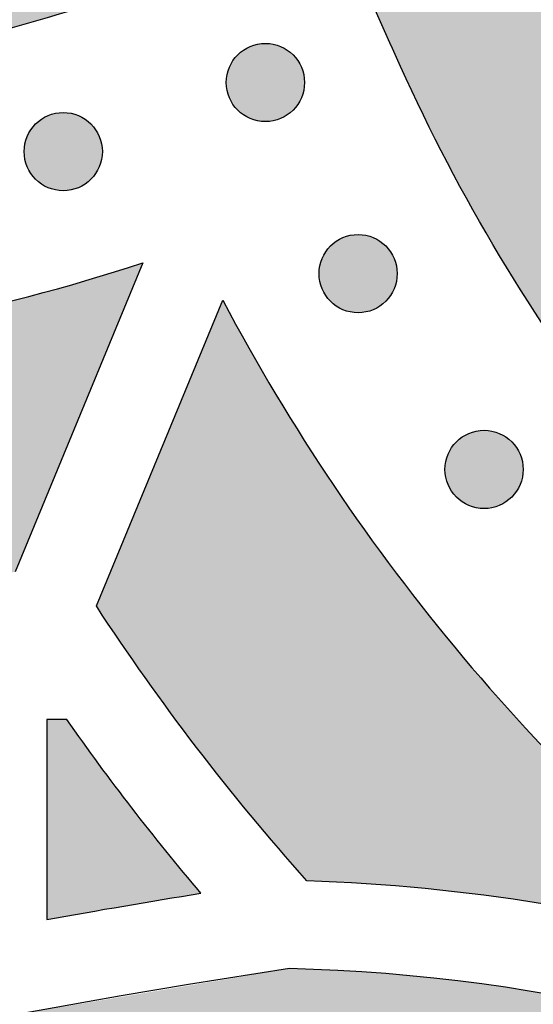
# Model space of a CAD drawing. Header units: millimetres. Extents: x -3873 to -97, y 912 to 4165.
# Tile 366 of 725: x -3403 to -3380, y 1863 to 1908. Entities that reach past the tile are written whole.
import ezdxf

# ---------------------------------------------------------------- set-up
doc = ezdxf.new("R2010")
doc.units = ezdxf.units.MM
doc.layers.add('pattern', color=7, linetype='Continuous', true_color=0x000000)

msp = doc.modelspace()

# ---------------------------------------------------------------- hatches: boundary and pattern name
at = {"layer": 'pattern'}
for points in [[(-3470.042, 1962.6), (-3480.963, 1971.251), (-3481.234, 1969.852), (-3481.471, 1968.439), (-3481.672, 1967.014), (-3481.837, 1965.578), (-3481.965, 1964.132), (-3482.056, 1962.678), (-3482.109, 1961.216), (-3482.124, 1959.75), (-3482.1, 1958.279), (-3482.038, 1956.805), (-3481.936, 1955.331), (-3481.795, 1953.858), (-3481.615, 1952.386), (-3481.395, 1950.919), (-3481.136, 1949.456), (-3480.839, 1948.001), (-3480.503, 1946.554), (-3480.128, 1945.117), (-3479.716, 1943.691), (-3479.267, 1942.278), (-3478.781, 1940.88), (-3478.259, 1939.498), (-3477.702, 1938.132), (-3477.11, 1936.785), (-3476.485, 1935.458), (-3475.828, 1934.152), (-3475.139, 1932.868), (-3474.42, 1931.607), (-3473.671, 1930.37), (-3472.894, 1929.159), (-3472.09, 1927.973), (-3471.26, 1926.814), (-3470.516, 1925.827), (-3469.745, 1924.852), (-3468.949, 1923.892), (-3468.128, 1922.947), (-3467.282, 1922.019), (-3466.412, 1921.108), (-3465.518, 1920.216), (-3464.601, 1919.342), (-3463.661, 1918.489), (-3462.699, 1917.657), (-3461.716, 1916.846), (-3460.713, 1916.058), (-3459.689, 1915.293), (-3458.647, 1914.552), (-3457.587, 1913.836), (-3456.51, 1913.145), (-3455.417, 1912.481), (-3454.308, 1911.842), (-3453.185, 1911.231), (-3452.049, 1910.648), (-3450.9, 1910.092), (-3449.74, 1909.565), (-3448.57, 1909.066), (-3447.391, 1908.596), (-3446.203, 1908.155), (-3445.009, 1907.744), (-3443.809, 1907.362), (-3442.603, 1907.009), (-3441.394, 1906.686), (-3440.182, 1906.392), (-3438.968, 1906.127), (-3437.754, 1905.892), (-3435.927, 1905.583), (-3434.088, 1905.319), (-3432.241, 1905.1), (-3430.385, 1904.928), (-3428.524, 1904.801), (-3426.658, 1904.721), (-3424.79, 1904.687), (-3422.92, 1904.7), (-3421.052, 1904.76), (-3419.186, 1904.867), (-3417.325, 1905.02), (-3415.47, 1905.219), (-3413.623, 1905.464), (-3411.785, 1905.754), (-3409.958, 1906.09), (-3408.145, 1906.47), (-3405.991, 1906.973), (-3403.847, 1907.523), (-3401.714, 1908.12), (-3399.595, 1908.762), (-3397.489, 1909.45), (-3395.4, 1910.182), (-3393.327, 1910.96), (-3391.273, 1911.781), (-3384.967, 1927.022), (-3390.254, 1924.87), (-3395.601, 1922.865), (-3401.002, 1921.008), (-3406.449, 1919.302), (-3408.209, 1918.805), (-3409.987, 1918.358), (-3411.782, 1917.963), (-3413.592, 1917.62), (-3415.415, 1917.33), (-3417.248, 1917.093), (-3419.088, 1916.91), (-3420.934, 1916.781), (-3422.783, 1916.706), (-3424.632, 1916.687), (-3426.48, 1916.721), (-3428.323, 1916.81), (-3430.16, 1916.953), (-3431.988, 1917.149), (-3433.804, 1917.398), (-3435.607, 1917.698), (-3436.549, 1917.881), (-3437.491, 1918.086), (-3438.431, 1918.314), (-3439.369, 1918.565), (-3440.303, 1918.838), (-3441.234, 1919.135), (-3442.161, 1919.454), (-3443.082, 1919.796), (-3443.996, 1920.16), (-3444.904, 1920.547), (-3445.803, 1920.956), (-3446.694, 1921.387), (-3447.575, 1921.839), (-3448.446, 1922.313), (-3449.306, 1922.808), (-3450.154, 1923.324), (-3450.99, 1923.86), (-3451.812, 1924.415), (-3452.62, 1924.989), (-3453.414, 1925.583), (-3454.192, 1926.194), (-3454.954, 1926.823), (-3455.7, 1927.468), (-3456.429, 1928.13), (-3457.14, 1928.807), (-3457.834, 1929.5), (-3458.509, 1930.206), (-3459.165, 1930.926), (-3459.802, 1931.659), (-3460.419, 1932.403), (-3461.017, 1933.159), (-3461.594, 1933.925), (-3462.14, 1934.685), (-3462.672, 1935.459), (-3463.189, 1936.247), (-3463.691, 1937.048), (-3464.176, 1937.862), (-3464.645, 1938.689), (-3465.097, 1939.527), (-3465.532, 1940.377), (-3465.948, 1941.238), (-3466.347, 1942.109), (-3466.727, 1942.99), (-3467.088, 1943.881), (-3467.43, 1944.779), (-3467.752, 1945.686), (-3468.054, 1946.6), (-3468.336, 1947.521), (-3468.598, 1948.447), (-3468.84, 1949.379), (-3469.061, 1950.316), (-3469.261, 1951.256), (-3469.44, 1952.2), (-3469.599, 1953.146), (-3469.736, 1954.095), (-3469.853, 1955.044), (-3469.949, 1955.994), (-3470.024, 1956.943), (-3470.078, 1957.892), (-3470.111, 1958.839), (-3470.124, 1959.785), (-3470.117, 1960.727), (-3470.09, 1961.666)], [(-3505.267, 1950.716), (-3505.077, 1951.372), (-3504.875, 1952.027), (-3504.661, 1952.679), (-3504.434, 1953.329), (-3504.194, 1953.975), (-3503.942, 1954.618), (-3503.678, 1955.258), (-3503.402, 1955.893), (-3503.113, 1956.525), (-3502.812, 1957.151), (-3502.499, 1957.772), (-3502.175, 1958.388), (-3501.838, 1958.999), (-3501.49, 1959.603), (-3501.131, 1960.2), (-3500.761, 1960.791), (-3500.379, 1961.375), (-3499.987, 1961.952), (-3499.584, 1962.521), (-3499.171, 1963.082), (-3498.748, 1963.635), (-3498.315, 1964.179), (-3497.872, 1964.714), (-3497.42, 1965.241), (-3496.958, 1965.758), (-3496.488, 1966.266), (-3496.01, 1966.764), (-3495.523, 1967.253), (-3495.028, 1967.731), (-3494.526, 1968.199), (-3494.017, 1968.657), (-3493.5, 1969.104), (-3493.697, 1967.519), (-3493.858, 1965.924), (-3493.982, 1964.319), (-3494.067, 1962.705), (-3494.114, 1961.084), (-3494.123, 1959.457), (-3494.092, 1957.826), (-3494.022, 1956.192), (-3493.912, 1954.556), (-3493.763, 1952.919), (-3493.573, 1951.284), (-3493.344, 1949.652), (-3493.074, 1948.024), (-3492.765, 1946.401), (-3492.416, 1944.785), (-3492.028, 1943.178), (-3491.6, 1941.581), (-3491.134, 1939.995), (-3490.63, 1938.422), (-3490.089, 1936.863), (-3489.51, 1935.32), (-3488.895, 1933.793), (-3488.244, 1932.284), (-3487.558, 1930.795), (-3486.838, 1929.326), (-3486.085, 1927.878), (-3485.3, 1926.453), (-3484.484, 1925.052), (-3483.637, 1923.676), (-3482.761, 1922.325), (-3481.857, 1921.001), (-3480.927, 1919.704), (-3480.015, 1918.494), (-3479.072, 1917.301), (-3478.097, 1916.125), (-3477.091, 1914.969), (-3476.056, 1913.832), (-3474.99, 1912.717), (-3473.895, 1911.624), (-3472.772, 1910.555), (-3471.621, 1909.51), (-3470.444, 1908.49), (-3469.24, 1907.498), (-3468.012, 1906.533), (-3466.759, 1905.596), (-3465.483, 1904.689), (-3464.185, 1903.813), (-3462.866, 1902.967), (-3461.527, 1902.153), (-3460.17, 1901.371), (-3458.795, 1900.623), (-3457.403, 1899.909), (-3455.997, 1899.228), (-3454.577, 1898.582), (-3453.144, 1897.972), (-3451.7, 1897.396), (-3450.246, 1896.857), (-3448.784, 1896.353), (-3447.314, 1895.885), (-3445.838, 1895.453), (-3444.357, 1895.057), (-3442.873, 1894.697), (-3441.387, 1894.373), (-3439.9, 1894.085), (-3437.269, 1893.649), (-3434.616, 1893.292), (-3431.946, 1893.016), (-3429.262, 1892.823), (-3426.568, 1892.714), (-3423.868, 1892.688), (-3421.166, 1892.746), (-3418.466, 1892.888), (-3415.771, 1893.114), (-3413.087, 1893.424), (-3410.415, 1893.817), (-3407.761, 1894.292), (-3405.129, 1894.849), (-3402.521, 1895.485), (-3399.941, 1896.199), (-3397.393, 1896.989), (-3403.187, 1882.986), (-3405.569, 1882.494), (-3407.967, 1882.059), (-3410.379, 1881.683), (-3412.804, 1881.367), (-3415.239, 1881.11), (-3417.682, 1880.913), (-3420.13, 1880.778), (-3422.582, 1880.702), (-3425.035, 1880.688), (-3427.486, 1880.735), (-3429.935, 1880.842), (-3432.377, 1881.01), (-3434.812, 1881.238), (-3437.236, 1881.526), (-3439.649, 1881.873), (-3442.046, 1882.279), (-3443.481, 1882.554), (-3444.918, 1882.857), (-3446.358, 1883.19), (-3447.8, 1883.553), (-3449.243, 1883.945), (-3450.685, 1884.367), (-3452.127, 1884.82), (-3453.567, 1885.304), (-3455.004, 1885.818), (-3456.438, 1886.363), (-3457.867, 1886.939), (-3459.29, 1887.546), (-3460.707, 1888.184), (-3462.116, 1888.853), (-3463.517, 1889.553), (-3464.909, 1890.284), (-3466.289, 1891.046), (-3467.659, 1891.838), (-3469.016, 1892.66), (-3470.36, 1893.513), (-3471.689, 1894.395), (-3473.003, 1895.306), (-3474.301, 1896.247), (-3475.581, 1897.216), (-3476.843, 1898.213), (-3478.086, 1899.238), (-3479.309, 1900.289), (-3480.511, 1901.368), (-3481.692, 1902.472), (-3482.85, 1903.601), (-3483.984, 1904.754), (-3485.095, 1905.931), (-3486.18, 1907.132), (-3487.24, 1908.354), (-3488.274, 1909.597), (-3489.281, 1910.862), (-3490.261, 1912.145), (-3491.213, 1913.448), (-3492.136, 1914.768), (-3493.03, 1916.105), (-3493.895, 1917.458), (-3494.73, 1918.826), (-3495.534, 1920.208), (-3496.309, 1921.603), (-3497.052, 1923.01), (-3497.764, 1924.428), (-3498.446, 1925.855), (-3499.096, 1927.292), (-3499.714, 1928.737), (-3500.301, 1930.189), (-3500.856, 1931.647), (-3501.38, 1933.11), (-3501.873, 1934.577), (-3502.334, 1936.047), (-3502.764, 1937.519), (-3503.163, 1938.993), (-3503.531, 1940.466), (-3503.868, 1941.939), (-3504.175, 1943.411), (-3504.452, 1944.88), (-3504.699, 1946.346), (-3504.917, 1947.808), (-3505.106, 1949.265)], [(-3328.195, 1875.591), (-3327.316, 1875.599), (-3326.434, 1875.626), (-3325.551, 1875.671), (-3324.665, 1875.735), (-3323.779, 1875.818), (-3322.893, 1875.919), (-3322.007, 1876.04), (-3321.122, 1876.179), (-3320.238, 1876.338), (-3319.357, 1876.516), (-3318.479, 1876.712), (-3317.604, 1876.928), (-3316.732, 1877.162), (-3315.866, 1877.415), (-3315.005, 1877.687), (-3314.149, 1877.977), (-3313.3, 1878.285), (-3312.458, 1878.611), (-3311.623, 1878.955), (-3310.797, 1879.316), (-3309.979, 1879.695), (-3309.17, 1880.09), (-3308.371, 1880.502), (-3307.582, 1880.93), (-3306.804, 1881.374), (-3306.037, 1881.834), (-3305.281, 1882.308), (-3304.538, 1882.797), (-3303.807, 1883.301), (-3303.088, 1883.817), (-3302.383, 1884.348), (-3301.692, 1884.891), (-3300.111, 1886.196), (-3298.564, 1887.552), (-3297.054, 1888.956), (-3295.583, 1890.407), (-3294.153, 1891.904), (-3292.765, 1893.444), (-3291.423, 1895.025), (-3290.127, 1896.647), (-3288.88, 1898.306), (-3287.682, 1900), (-3286.537, 1901.727), (-3285.444, 1903.485), (-3284.405, 1905.272), (-3283.422, 1907.084), (-3282.494, 1908.92), (-3281.623, 1910.776), (-3275.031, 1925.437), (-3268.732, 1910.172), (-3270.686, 1905.838), (-3271.706, 1903.665), (-3272.792, 1901.516), (-3273.944, 1899.394), (-3275.16, 1897.302), (-3276.439, 1895.243), (-3277.781, 1893.22), (-3279.183, 1891.237), (-3280.643, 1889.294), (-3282.16, 1887.396), (-3283.732, 1885.544), (-3285.357, 1883.741), (-3287.032, 1881.988), (-3288.755, 1880.289), (-3290.523, 1878.645), (-3292.334, 1877.058), (-3294.185, 1875.529), (-3295.072, 1874.832), (-3295.978, 1874.151), (-3296.9, 1873.488), (-3297.838, 1872.842), (-3298.793, 1872.214), (-3299.762, 1871.605), (-3300.747, 1871.015), (-3301.746, 1870.445), (-3302.759, 1869.895), (-3303.784, 1869.367), (-3304.823, 1868.859), (-3305.872, 1868.373), (-3306.933, 1867.909), (-3308.005, 1867.468), (-3309.086, 1867.049), (-3310.176, 1866.653), (-3311.274, 1866.281), (-3312.38, 1865.933), (-3313.492, 1865.608), (-3314.61, 1865.307), (-3315.734, 1865.03), (-3316.861, 1864.778), (-3317.993, 1864.55), (-3319.127, 1864.346), (-3320.263, 1864.167), (-3321.4, 1864.012), (-3322.538, 1863.882), (-3323.675, 1863.776), (-3324.812, 1863.694), (-3325.946, 1863.636), (-3327.078, 1863.601), (-3328.207, 1863.591), (-3329.335, 1863.602), (-3330.467, 1863.638), (-3331.602, 1863.697), (-3332.738, 1863.78), (-3333.875, 1863.887), (-3335.013, 1864.019), (-3336.15, 1864.175), (-3337.286, 1864.355), (-3338.42, 1864.56), (-3339.551, 1864.789), (-3340.679, 1865.042), (-3341.802, 1865.32), (-3342.92, 1865.622), (-3344.032, 1865.948), (-3345.137, 1866.297), (-3346.235, 1866.671), (-3347.324, 1867.067), (-3348.405, 1867.487), (-3349.476, 1867.929), (-3350.537, 1868.394), (-3351.586, 1868.881), (-3352.624, 1869.39), (-3353.649, 1869.92), (-3354.661, 1870.47), (-3355.66, 1871.041), (-3356.644, 1871.632), (-3357.613, 1872.242), (-3358.567, 1872.871), (-3359.505, 1873.518), (-3360.426, 1874.182), (-3361.331, 1874.863), (-3362.218, 1875.561), (-3364.067, 1877.092), (-3365.877, 1878.681), (-3367.643, 1880.327), (-3369.364, 1882.028), (-3371.037, 1883.781), (-3372.66, 1885.586), (-3374.231, 1887.44), (-3375.746, 1889.339), (-3377.205, 1891.283), (-3378.605, 1893.268), (-3379.944, 1895.292), (-3381.222, 1897.352), (-3382.436, 1899.445), (-3383.586, 1901.568), (-3384.67, 1903.719), (-3385.687, 1905.893), (-3387.637, 1910.228), (-3381.323, 1925.488), (-3374.746, 1910.82), (-3373.876, 1908.963), (-3372.951, 1907.127), (-3371.969, 1905.314), (-3370.932, 1903.526), (-3369.841, 1901.767), (-3368.697, 1900.038), (-3367.501, 1898.343), (-3366.255, 1896.683), (-3364.961, 1895.06), (-3363.62, 1893.477), (-3362.234, 1891.936), (-3360.805, 1890.438), (-3359.335, 1888.986), (-3357.826, 1887.58), (-3356.281, 1886.223), (-3354.702, 1884.916), (-3354.011, 1884.372), (-3353.306, 1883.841), (-3352.588, 1883.324), (-3351.858, 1882.82), (-3351.115, 1882.33), (-3350.359, 1881.855), (-3349.593, 1881.395), (-3348.815, 1880.95), (-3348.027, 1880.521), (-3347.228, 1880.108), (-3346.42, 1879.712), (-3345.602, 1879.333), (-3344.776, 1878.971), (-3343.942, 1878.626), (-3343.1, 1878.299), (-3342.251, 1877.99), (-3341.396, 1877.699), (-3340.535, 1877.427), (-3339.668, 1877.173), (-3338.797, 1876.938), (-3337.922, 1876.721), (-3337.044, 1876.524), (-3336.163, 1876.346), (-3335.28, 1876.186), (-3334.395, 1876.046), (-3333.509, 1875.924), (-3332.623, 1875.822), (-3331.737, 1875.738), (-3330.852, 1875.673), (-3329.968, 1875.627), (-3329.086, 1875.6)], [(-3390.574, 1906.425), (-3390.602, 1906.452), (-3390.631, 1906.479), (-3390.661, 1906.506), (-3390.691, 1906.532), (-3390.723, 1906.558), (-3390.755, 1906.583), (-3390.789, 1906.608), (-3390.823, 1906.632), (-3390.858, 1906.655), (-3390.893, 1906.678), (-3390.93, 1906.7), (-3390.967, 1906.721), (-3391.005, 1906.742), (-3391.044, 1906.762), (-3391.083, 1906.78), (-3391.123, 1906.798), (-3391.164, 1906.815), (-3391.206, 1906.832), (-3391.247, 1906.847), (-3391.29, 1906.861), (-3391.333, 1906.874), (-3391.376, 1906.886), (-3391.42, 1906.897), (-3391.465, 1906.907), (-3391.509, 1906.915), (-3391.554, 1906.923), (-3391.599, 1906.93), (-3391.645, 1906.935), (-3391.691, 1906.939), (-3391.736, 1906.942), (-3391.782, 1906.944), (-3391.828, 1906.944), (-3391.874, 1906.944), (-3391.92, 1906.942), (-3391.966, 1906.939), (-3392.011, 1906.935), (-3392.057, 1906.93), (-3392.102, 1906.923), (-3392.147, 1906.915), (-3392.192, 1906.907), (-3392.236, 1906.897), (-3392.28, 1906.886), (-3392.323, 1906.874), (-3392.366, 1906.861), (-3392.409, 1906.847), (-3392.451, 1906.832), (-3392.492, 1906.815), (-3392.533, 1906.798), (-3392.573, 1906.78), (-3392.612, 1906.762), (-3392.651, 1906.742), (-3392.689, 1906.721), (-3392.726, 1906.7), (-3392.763, 1906.678), (-3392.799, 1906.655), (-3392.834, 1906.632), (-3392.868, 1906.608), (-3392.901, 1906.583), (-3392.933, 1906.558), (-3392.965, 1906.532), (-3392.996, 1906.506), (-3393.026, 1906.479), (-3393.055, 1906.452), (-3393.083, 1906.425), (-3393.11, 1906.397), (-3393.137, 1906.367), (-3393.164, 1906.338), (-3393.19, 1906.307), (-3393.216, 1906.275), (-3393.241, 1906.243), (-3393.266, 1906.21), (-3393.29, 1906.175), (-3393.314, 1906.141), (-3393.336, 1906.105), (-3393.358, 1906.068), (-3393.38, 1906.031), (-3393.4, 1905.993), (-3393.42, 1905.954), (-3393.439, 1905.915), (-3393.457, 1905.875), (-3393.474, 1905.834), (-3393.49, 1905.793), (-3393.505, 1905.751), (-3393.519, 1905.708), (-3393.532, 1905.665), (-3393.544, 1905.622), (-3393.555, 1905.578), (-3393.565, 1905.534), (-3393.574, 1905.489), (-3393.581, 1905.444), (-3393.588, 1905.399), (-3393.593, 1905.353), (-3393.597, 1905.308), (-3393.6, 1905.262), (-3393.602, 1905.216), (-3393.602, 1905.17), (-3393.602, 1905.124), (-3393.6, 1905.078), (-3393.597, 1905.032), (-3393.593, 1904.987), (-3393.588, 1904.941), (-3393.581, 1904.896), (-3393.574, 1904.851), (-3393.565, 1904.806), (-3393.555, 1904.762), (-3393.544, 1904.718), (-3393.532, 1904.675), (-3393.519, 1904.632), (-3393.505, 1904.589), (-3393.49, 1904.547), (-3393.474, 1904.506), (-3393.457, 1904.465), (-3393.439, 1904.425), (-3393.42, 1904.386), (-3393.4, 1904.347), (-3393.38, 1904.309), (-3393.358, 1904.272), (-3393.336, 1904.235), (-3393.314, 1904.2), (-3393.29, 1904.165), (-3393.266, 1904.131), (-3393.241, 1904.097), (-3393.216, 1904.065), (-3393.19, 1904.033), (-3393.164, 1904.002), (-3393.137, 1903.973), (-3393.11, 1903.944), (-3393.083, 1903.915), (-3393.055, 1903.888), (-3393.026, 1903.861), (-3392.996, 1903.834), (-3392.965, 1903.808), (-3392.933, 1903.782), (-3392.901, 1903.757), (-3392.868, 1903.732), (-3392.834, 1903.708), (-3392.799, 1903.685), (-3392.763, 1903.662), (-3392.726, 1903.64), (-3392.689, 1903.619), (-3392.651, 1903.598), (-3392.612, 1903.578), (-3392.573, 1903.56), (-3392.533, 1903.542), (-3392.492, 1903.525), (-3392.451, 1903.509), (-3392.409, 1903.493), (-3392.366, 1903.479), (-3392.323, 1903.466), (-3392.28, 1903.454), (-3392.236, 1903.443), (-3392.192, 1903.433), (-3392.147, 1903.425), (-3392.102, 1903.417), (-3392.057, 1903.411), (-3392.011, 1903.405), (-3391.966, 1903.401), (-3391.92, 1903.398), (-3391.874, 1903.396), (-3391.828, 1903.396), (-3391.782, 1903.396), (-3391.736, 1903.398), (-3391.691, 1903.401), (-3391.645, 1903.405), (-3391.599, 1903.411), (-3391.554, 1903.417), (-3391.509, 1903.425), (-3391.465, 1903.433), (-3391.42, 1903.443), (-3391.376, 1903.454), (-3391.333, 1903.466), (-3391.29, 1903.479), (-3391.247, 1903.493), (-3391.206, 1903.509), (-3391.164, 1903.525), (-3391.123, 1903.542), (-3391.083, 1903.56), (-3391.044, 1903.578), (-3391.005, 1903.598), (-3390.967, 1903.619), (-3390.93, 1903.64), (-3390.893, 1903.662), (-3390.858, 1903.685), (-3390.823, 1903.708), (-3390.789, 1903.732), (-3390.755, 1903.757), (-3390.723, 1903.782), (-3390.691, 1903.808), (-3390.661, 1903.834), (-3390.631, 1903.861), (-3390.602, 1903.888), (-3390.574, 1903.915), (-3390.546, 1903.944), (-3390.519, 1903.973), (-3390.492, 1904.002), (-3390.466, 1904.033), (-3390.44, 1904.065), (-3390.415, 1904.097), (-3390.39, 1904.131), (-3390.366, 1904.165), (-3390.343, 1904.2), (-3390.32, 1904.235), (-3390.298, 1904.272), (-3390.277, 1904.309), (-3390.256, 1904.347), (-3390.237, 1904.386), (-3390.218, 1904.425), (-3390.2, 1904.465), (-3390.183, 1904.506), (-3390.167, 1904.547), (-3390.152, 1904.589), (-3390.137, 1904.632), (-3390.124, 1904.675), (-3390.112, 1904.718), (-3390.101, 1904.762), (-3390.092, 1904.806), (-3390.083, 1904.851), (-3390.075, 1904.896), (-3390.069, 1904.941), (-3390.063, 1904.987), (-3390.059, 1905.032), (-3390.056, 1905.078), (-3390.054, 1905.124), (-3390.054, 1905.17), (-3390.054, 1905.216), (-3390.056, 1905.262), (-3390.059, 1905.308), (-3390.063, 1905.353), (-3390.069, 1905.399), (-3390.075, 1905.444), (-3390.083, 1905.489), (-3390.092, 1905.534), (-3390.101, 1905.578), (-3390.112, 1905.622), (-3390.124, 1905.665), (-3390.137, 1905.708), (-3390.152, 1905.751), (-3390.167, 1905.793), (-3390.183, 1905.834), (-3390.2, 1905.875), (-3390.218, 1905.915), (-3390.237, 1905.954), (-3390.256, 1905.993), (-3390.277, 1906.031), (-3390.298, 1906.068), (-3390.32, 1906.105), (-3390.343, 1906.141), (-3390.366, 1906.175), (-3390.39, 1906.21), (-3390.415, 1906.243), (-3390.44, 1906.275), (-3390.466, 1906.307), (-3390.492, 1906.338), (-3390.519, 1906.367), (-3390.546, 1906.397)], [(-3399.749, 1903.29), (-3399.777, 1903.318), (-3399.807, 1903.345), (-3399.836, 1903.371), (-3399.867, 1903.398), (-3399.899, 1903.423), (-3399.931, 1903.449), (-3399.964, 1903.473), (-3399.999, 1903.497), (-3400.033, 1903.521), (-3400.069, 1903.543), (-3400.106, 1903.565), (-3400.143, 1903.587), (-3400.181, 1903.607), (-3400.22, 1903.627), (-3400.259, 1903.646), (-3400.299, 1903.664), (-3400.34, 1903.681), (-3400.381, 1903.697), (-3400.423, 1903.712), (-3400.466, 1903.726), (-3400.509, 1903.739), (-3400.552, 1903.751), (-3400.596, 1903.762), (-3400.64, 1903.772), (-3400.685, 1903.781), (-3400.73, 1903.788), (-3400.775, 1903.795), (-3400.821, 1903.8), (-3400.866, 1903.804), (-3400.912, 1903.807), (-3400.958, 1903.809), (-3401.004, 1903.81), (-3401.05, 1903.809), (-3401.096, 1903.807), (-3401.142, 1903.804), (-3401.187, 1903.8), (-3401.233, 1903.795), (-3401.278, 1903.788), (-3401.323, 1903.781), (-3401.368, 1903.772), (-3401.412, 1903.762), (-3401.456, 1903.751), (-3401.499, 1903.739), (-3401.542, 1903.726), (-3401.585, 1903.712), (-3401.627, 1903.697), (-3401.668, 1903.681), (-3401.709, 1903.664), (-3401.749, 1903.646), (-3401.788, 1903.627), (-3401.827, 1903.607), (-3401.865, 1903.587), (-3401.902, 1903.565), (-3401.939, 1903.543), (-3401.974, 1903.521), (-3402.009, 1903.497), (-3402.043, 1903.473), (-3402.077, 1903.449), (-3402.109, 1903.423), (-3402.141, 1903.398), (-3402.172, 1903.371), (-3402.201, 1903.345), (-3402.23, 1903.318), (-3402.259, 1903.29), (-3402.286, 1903.262), (-3402.313, 1903.233), (-3402.34, 1903.203), (-3402.366, 1903.172), (-3402.392, 1903.141), (-3402.417, 1903.108), (-3402.442, 1903.075), (-3402.466, 1903.041), (-3402.489, 1903.006), (-3402.512, 1902.97), (-3402.534, 1902.934), (-3402.555, 1902.896), (-3402.576, 1902.858), (-3402.596, 1902.82), (-3402.614, 1902.78), (-3402.632, 1902.74), (-3402.649, 1902.699), (-3402.665, 1902.658), (-3402.681, 1902.616), (-3402.695, 1902.574), (-3402.708, 1902.531), (-3402.72, 1902.487), (-3402.731, 1902.443), (-3402.741, 1902.399), (-3402.749, 1902.354), (-3402.757, 1902.309), (-3402.763, 1902.264), (-3402.769, 1902.219), (-3402.773, 1902.173), (-3402.776, 1902.127), (-3402.778, 1902.081), (-3402.778, 1902.035), (-3402.778, 1901.989), (-3402.776, 1901.944), (-3402.773, 1901.898), (-3402.769, 1901.852), (-3402.763, 1901.807), (-3402.757, 1901.761), (-3402.749, 1901.716), (-3402.741, 1901.672), (-3402.731, 1901.627), (-3402.72, 1901.584), (-3402.708, 1901.54), (-3402.695, 1901.497), (-3402.681, 1901.455), (-3402.665, 1901.413), (-3402.649, 1901.371), (-3402.632, 1901.331), (-3402.614, 1901.291), (-3402.596, 1901.251), (-3402.576, 1901.212), (-3402.555, 1901.174), (-3402.534, 1901.137), (-3402.512, 1901.101), (-3402.489, 1901.065), (-3402.466, 1901.03), (-3402.442, 1900.996), (-3402.417, 1900.963), (-3402.392, 1900.93), (-3402.366, 1900.899), (-3402.34, 1900.868), (-3402.313, 1900.838), (-3402.286, 1900.809), (-3402.259, 1900.781), (-3402.23, 1900.753), (-3402.201, 1900.726), (-3402.172, 1900.699), (-3402.141, 1900.673), (-3402.109, 1900.647), (-3402.077, 1900.622), (-3402.043, 1900.597), (-3402.009, 1900.573), (-3401.974, 1900.55), (-3401.939, 1900.527), (-3401.902, 1900.505), (-3401.865, 1900.484), (-3401.827, 1900.463), (-3401.788, 1900.444), (-3401.749, 1900.425), (-3401.709, 1900.407), (-3401.668, 1900.39), (-3401.627, 1900.374), (-3401.585, 1900.359), (-3401.542, 1900.345), (-3401.499, 1900.332), (-3401.456, 1900.32), (-3401.412, 1900.309), (-3401.368, 1900.299), (-3401.323, 1900.29), (-3401.278, 1900.282), (-3401.233, 1900.276), (-3401.187, 1900.271), (-3401.142, 1900.266), (-3401.096, 1900.263), (-3401.05, 1900.262), (-3401.004, 1900.261), (-3400.958, 1900.262), (-3400.912, 1900.263), (-3400.866, 1900.266), (-3400.821, 1900.271), (-3400.775, 1900.276), (-3400.73, 1900.282), (-3400.685, 1900.29), (-3400.64, 1900.299), (-3400.596, 1900.309), (-3400.552, 1900.32), (-3400.509, 1900.332), (-3400.466, 1900.345), (-3400.423, 1900.359), (-3400.381, 1900.374), (-3400.34, 1900.39), (-3400.299, 1900.407), (-3400.259, 1900.425), (-3400.22, 1900.444), (-3400.181, 1900.463), (-3400.143, 1900.484), (-3400.106, 1900.505), (-3400.069, 1900.527), (-3400.033, 1900.55), (-3399.999, 1900.573), (-3399.964, 1900.597), (-3399.931, 1900.622), (-3399.899, 1900.647), (-3399.867, 1900.673), (-3399.836, 1900.699), (-3399.807, 1900.726), (-3399.777, 1900.753), (-3399.749, 1900.781), (-3399.722, 1900.809), (-3399.695, 1900.838), (-3399.668, 1900.868), (-3399.642, 1900.899), (-3399.616, 1900.93), (-3399.591, 1900.963), (-3399.566, 1900.996), (-3399.542, 1901.03), (-3399.519, 1901.065), (-3399.496, 1901.101), (-3399.474, 1901.137), (-3399.453, 1901.174), (-3399.432, 1901.212), (-3399.412, 1901.251), (-3399.394, 1901.291), (-3399.376, 1901.331), (-3399.359, 1901.371), (-3399.342, 1901.413), (-3399.327, 1901.455), (-3399.313, 1901.497), (-3399.3, 1901.54), (-3399.288, 1901.584), (-3399.277, 1901.627), (-3399.267, 1901.672), (-3399.259, 1901.716), (-3399.251, 1901.761), (-3399.244, 1901.807), (-3399.239, 1901.852), (-3399.235, 1901.898), (-3399.232, 1901.944), (-3399.23, 1901.989), (-3399.23, 1902.035), (-3399.23, 1902.081), (-3399.232, 1902.127), (-3399.235, 1902.173), (-3399.239, 1902.219), (-3399.244, 1902.264), (-3399.251, 1902.309), (-3399.259, 1902.354), (-3399.267, 1902.399), (-3399.277, 1902.443), (-3399.288, 1902.487), (-3399.3, 1902.531), (-3399.313, 1902.574), (-3399.327, 1902.616), (-3399.342, 1902.658), (-3399.359, 1902.699), (-3399.376, 1902.74), (-3399.394, 1902.78), (-3399.412, 1902.82), (-3399.432, 1902.858), (-3399.453, 1902.896), (-3399.474, 1902.934), (-3399.496, 1902.97), (-3399.519, 1903.006), (-3399.542, 1903.041), (-3399.566, 1903.075), (-3399.591, 1903.108), (-3399.616, 1903.141), (-3399.642, 1903.172), (-3399.668, 1903.203), (-3399.695, 1903.233), (-3399.722, 1903.262)], [(-3386.364, 1897.757), (-3386.393, 1897.784), (-3386.422, 1897.811), (-3386.451, 1897.838), (-3386.482, 1897.864), (-3386.514, 1897.89), (-3386.546, 1897.915), (-3386.58, 1897.94), (-3386.614, 1897.964), (-3386.649, 1897.988), (-3386.684, 1898.01), (-3386.721, 1898.032), (-3386.758, 1898.054), (-3386.796, 1898.074), (-3386.835, 1898.094), (-3386.874, 1898.113), (-3386.914, 1898.13), (-3386.955, 1898.148), (-3386.996, 1898.164), (-3387.038, 1898.179), (-3387.081, 1898.193), (-3387.124, 1898.206), (-3387.167, 1898.218), (-3387.211, 1898.229), (-3387.255, 1898.239), (-3387.3, 1898.248), (-3387.345, 1898.255), (-3387.39, 1898.262), (-3387.436, 1898.267), (-3387.481, 1898.271), (-3387.527, 1898.274), (-3387.573, 1898.276), (-3387.619, 1898.276), (-3387.665, 1898.276), (-3387.711, 1898.274), (-3387.757, 1898.271), (-3387.802, 1898.267), (-3387.848, 1898.262), (-3387.893, 1898.255), (-3387.938, 1898.248), (-3387.983, 1898.239), (-3388.027, 1898.229), (-3388.071, 1898.218), (-3388.114, 1898.206), (-3388.157, 1898.193), (-3388.2, 1898.179), (-3388.242, 1898.164), (-3388.283, 1898.148), (-3388.324, 1898.13), (-3388.364, 1898.113), (-3388.403, 1898.094), (-3388.442, 1898.074), (-3388.48, 1898.054), (-3388.517, 1898.032), (-3388.554, 1898.01), (-3388.589, 1897.988), (-3388.624, 1897.964), (-3388.659, 1897.94), (-3388.692, 1897.915), (-3388.724, 1897.89), (-3388.756, 1897.864), (-3388.787, 1897.838), (-3388.816, 1897.811), (-3388.845, 1897.784), (-3388.874, 1897.757), (-3388.901, 1897.729), (-3388.928, 1897.7), (-3388.955, 1897.67), (-3388.981, 1897.639), (-3389.007, 1897.607), (-3389.032, 1897.575), (-3389.057, 1897.542), (-3389.081, 1897.508), (-3389.104, 1897.473), (-3389.127, 1897.437), (-3389.149, 1897.4), (-3389.17, 1897.363), (-3389.191, 1897.325), (-3389.211, 1897.286), (-3389.229, 1897.247), (-3389.247, 1897.207), (-3389.264, 1897.166), (-3389.28, 1897.125), (-3389.296, 1897.083), (-3389.31, 1897.04), (-3389.323, 1896.997), (-3389.335, 1896.954), (-3389.346, 1896.91), (-3389.356, 1896.866), (-3389.364, 1896.821), (-3389.372, 1896.776), (-3389.379, 1896.731), (-3389.384, 1896.685), (-3389.388, 1896.64), (-3389.391, 1896.594), (-3389.393, 1896.548), (-3389.393, 1896.502), (-3389.393, 1896.456), (-3389.391, 1896.41), (-3389.388, 1896.365), (-3389.384, 1896.319), (-3389.379, 1896.273), (-3389.372, 1896.228), (-3389.364, 1896.183), (-3389.356, 1896.139), (-3389.346, 1896.094), (-3389.335, 1896.05), (-3389.323, 1896.007), (-3389.31, 1895.964), (-3389.296, 1895.921), (-3389.28, 1895.88), (-3389.264, 1895.838), (-3389.247, 1895.797), (-3389.229, 1895.757), (-3389.211, 1895.718), (-3389.191, 1895.679), (-3389.17, 1895.641), (-3389.149, 1895.604), (-3389.127, 1895.567), (-3389.104, 1895.532), (-3389.081, 1895.497), (-3389.057, 1895.463), (-3389.032, 1895.429), (-3389.007, 1895.397), (-3388.981, 1895.365), (-3388.955, 1895.335), (-3388.928, 1895.305), (-3388.901, 1895.276), (-3388.874, 1895.248), (-3388.845, 1895.22), (-3388.816, 1895.193), (-3388.787, 1895.166), (-3388.756, 1895.14), (-3388.724, 1895.114), (-3388.692, 1895.089), (-3388.659, 1895.064), (-3388.624, 1895.04), (-3388.589, 1895.017), (-3388.554, 1894.994), (-3388.517, 1894.972), (-3388.48, 1894.951), (-3388.442, 1894.93), (-3388.403, 1894.911), (-3388.364, 1894.892), (-3388.324, 1894.874), (-3388.283, 1894.857), (-3388.242, 1894.841), (-3388.2, 1894.826), (-3388.157, 1894.811), (-3388.114, 1894.798), (-3388.071, 1894.786), (-3388.027, 1894.775), (-3387.983, 1894.765), (-3387.938, 1894.757), (-3387.893, 1894.749), (-3387.848, 1894.743), (-3387.802, 1894.737), (-3387.757, 1894.733), (-3387.711, 1894.73), (-3387.665, 1894.728), (-3387.619, 1894.728), (-3387.573, 1894.728), (-3387.527, 1894.73), (-3387.481, 1894.733), (-3387.436, 1894.737), (-3387.39, 1894.743), (-3387.345, 1894.749), (-3387.3, 1894.757), (-3387.255, 1894.765), (-3387.211, 1894.775), (-3387.167, 1894.786), (-3387.124, 1894.798), (-3387.081, 1894.811), (-3387.038, 1894.826), (-3386.996, 1894.841), (-3386.955, 1894.857), (-3386.914, 1894.874), (-3386.874, 1894.892), (-3386.835, 1894.911), (-3386.796, 1894.93), (-3386.758, 1894.951), (-3386.721, 1894.972), (-3386.684, 1894.994), (-3386.649, 1895.017), (-3386.614, 1895.04), (-3386.58, 1895.064), (-3386.546, 1895.089), (-3386.514, 1895.114), (-3386.482, 1895.14), (-3386.451, 1895.166), (-3386.422, 1895.193), (-3386.393, 1895.22), (-3386.364, 1895.248), (-3386.337, 1895.276), (-3386.31, 1895.305), (-3386.283, 1895.335), (-3386.257, 1895.365), (-3386.231, 1895.397), (-3386.206, 1895.429), (-3386.181, 1895.463), (-3386.157, 1895.497), (-3386.134, 1895.532), (-3386.111, 1895.567), (-3386.089, 1895.604), (-3386.068, 1895.641), (-3386.047, 1895.679), (-3386.027, 1895.718), (-3386.009, 1895.757), (-3385.991, 1895.797), (-3385.974, 1895.838), (-3385.958, 1895.88), (-3385.942, 1895.921), (-3385.928, 1895.964), (-3385.915, 1896.007), (-3385.903, 1896.05), (-3385.892, 1896.094), (-3385.882, 1896.139), (-3385.874, 1896.183), (-3385.866, 1896.228), (-3385.86, 1896.273), (-3385.854, 1896.319), (-3385.85, 1896.365), (-3385.847, 1896.41), (-3385.845, 1896.456), (-3385.845, 1896.502), (-3385.845, 1896.548), (-3385.847, 1896.594), (-3385.85, 1896.64), (-3385.854, 1896.685), (-3385.86, 1896.731), (-3385.866, 1896.776), (-3385.874, 1896.821), (-3385.882, 1896.866), (-3385.892, 1896.91), (-3385.903, 1896.954), (-3385.915, 1896.997), (-3385.928, 1897.04), (-3385.942, 1897.083), (-3385.958, 1897.125), (-3385.974, 1897.166), (-3385.991, 1897.207), (-3386.009, 1897.247), (-3386.027, 1897.286), (-3386.047, 1897.325), (-3386.068, 1897.363), (-3386.089, 1897.4), (-3386.111, 1897.437), (-3386.134, 1897.473), (-3386.157, 1897.508), (-3386.181, 1897.542), (-3386.206, 1897.575), (-3386.231, 1897.607), (-3386.257, 1897.639), (-3386.283, 1897.67), (-3386.31, 1897.7), (-3386.337, 1897.729)], [(-3368.773, 1865.554), (-3371.358, 1866.27), (-3373.969, 1866.905), (-3376.6, 1867.458), (-3379.249, 1867.928), (-3381.912, 1868.315), (-3384.584, 1868.617), (-3387.262, 1868.835), (-3389.941, 1868.969), (-3391.236, 1870.446), (-3392.504, 1871.947), (-3393.744, 1873.473), (-3394.955, 1875.022), (-3396.137, 1876.593), (-3397.289, 1878.186), (-3398.41, 1879.8), (-3399.501, 1881.433), (-3393.766, 1895.294), (-3392.598, 1893.162), (-3391.372, 1891.056), (-3390.088, 1888.978), (-3388.748, 1886.932), (-3387.352, 1884.919), (-3385.901, 1882.941), (-3384.398, 1881.001), (-3382.844, 1879.101), (-3381.24, 1877.242), (-3379.588, 1875.428), (-3377.889, 1873.659), (-3376.146, 1871.937), (-3374.361, 1870.264), (-3372.536, 1868.642), (-3370.672, 1867.072)], [(-3380.646, 1888.878), (-3380.674, 1888.906), (-3380.703, 1888.933), (-3380.733, 1888.96), (-3380.764, 1888.986), (-3380.795, 1889.012), (-3380.828, 1889.037), (-3380.861, 1889.062), (-3380.895, 1889.086), (-3380.93, 1889.109), (-3380.966, 1889.132), (-3381.002, 1889.154), (-3381.04, 1889.175), (-3381.078, 1889.196), (-3381.116, 1889.215), (-3381.156, 1889.234), (-3381.196, 1889.252), (-3381.237, 1889.269), (-3381.278, 1889.285), (-3381.32, 1889.3), (-3381.362, 1889.314), (-3381.405, 1889.327), (-3381.449, 1889.339), (-3381.493, 1889.35), (-3381.537, 1889.36), (-3381.582, 1889.369), (-3381.627, 1889.377), (-3381.672, 1889.383), (-3381.717, 1889.388), (-3381.763, 1889.393), (-3381.809, 1889.396), (-3381.855, 1889.397), (-3381.901, 1889.398), (-3381.946, 1889.397), (-3381.992, 1889.396), (-3382.038, 1889.393), (-3382.084, 1889.388), (-3382.129, 1889.383), (-3382.174, 1889.377), (-3382.219, 1889.369), (-3382.264, 1889.36), (-3382.308, 1889.35), (-3382.352, 1889.339), (-3382.396, 1889.327), (-3382.439, 1889.314), (-3382.481, 1889.3), (-3382.523, 1889.285), (-3382.565, 1889.269), (-3382.605, 1889.252), (-3382.645, 1889.234), (-3382.685, 1889.215), (-3382.723, 1889.196), (-3382.762, 1889.175), (-3382.799, 1889.154), (-3382.835, 1889.132), (-3382.871, 1889.109), (-3382.906, 1889.086), (-3382.94, 1889.062), (-3382.973, 1889.037), (-3383.006, 1889.012), (-3383.037, 1888.986), (-3383.068, 1888.96), (-3383.098, 1888.933), (-3383.127, 1888.906), (-3383.155, 1888.878), (-3383.183, 1888.85), (-3383.21, 1888.821), (-3383.237, 1888.791), (-3383.263, 1888.76), (-3383.289, 1888.729), (-3383.314, 1888.696), (-3383.338, 1888.663), (-3383.363, 1888.629), (-3383.386, 1888.594), (-3383.409, 1888.558), (-3383.431, 1888.522), (-3383.452, 1888.485), (-3383.472, 1888.447), (-3383.492, 1888.408), (-3383.511, 1888.368), (-3383.529, 1888.328), (-3383.546, 1888.288), (-3383.562, 1888.246), (-3383.577, 1888.204), (-3383.591, 1888.162), (-3383.604, 1888.119), (-3383.616, 1888.075), (-3383.627, 1888.032), (-3383.637, 1887.987), (-3383.646, 1887.943), (-3383.654, 1887.898), (-3383.66, 1887.852), (-3383.665, 1887.807), (-3383.669, 1887.761), (-3383.672, 1887.715), (-3383.674, 1887.67), (-3383.675, 1887.624), (-3383.674, 1887.578), (-3383.672, 1887.532), (-3383.669, 1887.486), (-3383.665, 1887.44), (-3383.66, 1887.395), (-3383.654, 1887.35), (-3383.646, 1887.305), (-3383.637, 1887.26), (-3383.627, 1887.216), (-3383.616, 1887.172), (-3383.604, 1887.128), (-3383.591, 1887.085), (-3383.577, 1887.043), (-3383.562, 1887.001), (-3383.546, 1886.96), (-3383.529, 1886.919), (-3383.511, 1886.879), (-3383.492, 1886.839), (-3383.472, 1886.801), (-3383.452, 1886.763), (-3383.431, 1886.725), (-3383.409, 1886.689), (-3383.386, 1886.653), (-3383.363, 1886.618), (-3383.338, 1886.584), (-3383.314, 1886.551), (-3383.289, 1886.518), (-3383.263, 1886.487), (-3383.237, 1886.456), (-3383.21, 1886.426), (-3383.183, 1886.397), (-3383.155, 1886.369), (-3383.127, 1886.341), (-3383.098, 1886.314), (-3383.068, 1886.288), (-3383.037, 1886.261), (-3383.006, 1886.236), (-3382.973, 1886.21), (-3382.94, 1886.186), (-3382.906, 1886.162), (-3382.871, 1886.138), (-3382.835, 1886.116), (-3382.799, 1886.094), (-3382.762, 1886.072), (-3382.723, 1886.052), (-3382.685, 1886.032), (-3382.645, 1886.013), (-3382.605, 1885.995), (-3382.565, 1885.978), (-3382.523, 1885.962), (-3382.481, 1885.947), (-3382.439, 1885.933), (-3382.396, 1885.92), (-3382.352, 1885.908), (-3382.308, 1885.897), (-3382.264, 1885.887), (-3382.219, 1885.878), (-3382.174, 1885.871), (-3382.129, 1885.864), (-3382.084, 1885.859), (-3382.038, 1885.855), (-3381.992, 1885.852), (-3381.946, 1885.85), (-3381.901, 1885.849), (-3381.855, 1885.85), (-3381.809, 1885.852), (-3381.763, 1885.855), (-3381.717, 1885.859), (-3381.672, 1885.864), (-3381.627, 1885.871), (-3381.582, 1885.878), (-3381.537, 1885.887), (-3381.493, 1885.897), (-3381.449, 1885.908), (-3381.405, 1885.92), (-3381.362, 1885.933), (-3381.32, 1885.947), (-3381.278, 1885.962), (-3381.237, 1885.978), (-3381.196, 1885.995), (-3381.156, 1886.013), (-3381.116, 1886.032), (-3381.078, 1886.052), (-3381.04, 1886.072), (-3381.002, 1886.094), (-3380.966, 1886.116), (-3380.93, 1886.138), (-3380.895, 1886.162), (-3380.861, 1886.186), (-3380.828, 1886.21), (-3380.795, 1886.236), (-3380.764, 1886.261), (-3380.733, 1886.288), (-3380.703, 1886.314), (-3380.674, 1886.341), (-3380.646, 1886.369), (-3380.618, 1886.397), (-3380.591, 1886.426), (-3380.565, 1886.456), (-3380.538, 1886.487), (-3380.512, 1886.518), (-3380.487, 1886.551), (-3380.463, 1886.584), (-3380.439, 1886.618), (-3380.415, 1886.653), (-3380.392, 1886.689), (-3380.37, 1886.725), (-3380.349, 1886.763), (-3380.329, 1886.801), (-3380.309, 1886.839), (-3380.29, 1886.879), (-3380.272, 1886.919), (-3380.255, 1886.96), (-3380.239, 1887.001), (-3380.224, 1887.043), (-3380.21, 1887.085), (-3380.197, 1887.128), (-3380.185, 1887.172), (-3380.174, 1887.216), (-3380.164, 1887.26), (-3380.155, 1887.305), (-3380.148, 1887.35), (-3380.141, 1887.395), (-3380.136, 1887.44), (-3380.132, 1887.486), (-3380.129, 1887.532), (-3380.127, 1887.578), (-3380.126, 1887.624), (-3380.127, 1887.67), (-3380.129, 1887.715), (-3380.132, 1887.761), (-3380.136, 1887.807), (-3380.141, 1887.852), (-3380.148, 1887.898), (-3380.155, 1887.943), (-3380.164, 1887.987), (-3380.174, 1888.032), (-3380.185, 1888.075), (-3380.197, 1888.119), (-3380.21, 1888.162), (-3380.224, 1888.204), (-3380.239, 1888.246), (-3380.255, 1888.288), (-3380.272, 1888.328), (-3380.29, 1888.368), (-3380.309, 1888.408), (-3380.329, 1888.447), (-3380.349, 1888.485), (-3380.37, 1888.522), (-3380.392, 1888.558), (-3380.415, 1888.594), (-3380.439, 1888.629), (-3380.463, 1888.663), (-3380.487, 1888.696), (-3380.512, 1888.729), (-3380.538, 1888.76), (-3380.565, 1888.791), (-3380.591, 1888.821), (-3380.618, 1888.85)], [(-3394.755, 1868.407), (-3396.343, 1870.322), (-3397.887, 1872.273), (-3399.386, 1874.259), (-3400.838, 1876.279), (-3401.754, 1876.278), (-3401.754, 1867.214)], [(-3590.232, 1760.037), (-3584.211, 1765.154), (-3578.072, 1770.166), (-3571.816, 1775.068), (-3565.448, 1779.858), (-3558.969, 1784.531), (-3552.384, 1789.083), (-3545.695, 1793.512), (-3538.906, 1797.813), (-3532.021, 1801.983), (-3525.043, 1806.02), (-3517.977, 1809.919), (-3510.826, 1813.679), (-3503.594, 1817.297), (-3496.286, 1820.769), (-3488.906, 1824.095), (-3481.459, 1827.27), (-3473.949, 1830.295), (-3466.381, 1833.166), (-3458.76, 1835.882), (-3451.089, 1838.442), (-3443.375, 1840.844), (-3435.622, 1843.087), (-3427.835, 1845.171), (-3420.019, 1847.095), (-3412.178, 1848.859), (-3404.318, 1850.461), (-3396.443, 1851.903), (-3388.558, 1853.184), (-3380.669, 1854.305), (-3372.78, 1855.266), (-3364.895, 1856.068), (-3357.02, 1856.711), (-3358.983, 1857.641), (-3360.976, 1858.52), (-3362.996, 1859.348), (-3365.041, 1860.122), (-3367.11, 1860.842), (-3369.199, 1861.507), (-3371.307, 1862.116), (-3373.431, 1862.668), (-3375.569, 1863.163), (-3377.719, 1863.599), (-3379.878, 1863.978), (-3382.045, 1864.298), (-3384.216, 1864.559), (-3386.389, 1864.762), (-3388.563, 1864.906), (-3390.734, 1864.991), (-3402.798, 1862.959), (-3414.835, 1860.562), (-3426.827, 1857.799), (-3438.758, 1854.671), (-3450.61, 1851.181), (-3462.369, 1847.331), (-3474.017, 1843.125), (-3485.539, 1838.569), (-3496.918, 1833.668), (-3508.14, 1828.43), (-3519.189, 1822.861), (-3530.051, 1816.972), (-3540.712, 1810.77), (-3551.16, 1804.267), (-3561.381, 1797.473), (-3571.364, 1790.401), (-3572.91, 1788.783), (-3574.415, 1787.12), (-3575.878, 1785.412), (-3577.295, 1783.661), (-3578.665, 1781.868), (-3579.987, 1780.037), (-3581.259, 1778.168), (-3582.479, 1776.264), (-3583.646, 1774.327), (-3584.759, 1772.359), (-3585.815, 1770.362), (-3586.815, 1768.34), (-3587.758, 1766.294), (-3588.642, 1764.226), (-3589.467, 1762.14)]]:
    msp.add_hatch(color=256, dxfattribs=at).paths.add_polyline_path(points, flags=0)

# ---------------------------------------------------------------- linework, layer by layer
for p, q in [((-3397.393, 1896.989), (-3403.187, 1882.986)), ((-3399.501, 1881.433), (-3393.766, 1895.294))]:
    msp.add_line(p, q, dxfattribs=at)
msp.add_lwpolyline([(-3400.838, 1876.279), (-3401.754, 1876.278), (-3401.754, 1867.214)], dxfattribs=at)
for centre in [(-3391.828, 1905.17), (-3401.004, 1902.035), (-3387.619, 1896.502), (-3381.901, 1887.624)]:
    msp.add_circle(centre, 1.774, dxfattribs=at)
for centre, radius, start, end in [((-3430.481, 2006.886), 102.87, 282.54063, 292.40424), ((-3424.38, 1979.458), 86.772, 259.69657, 288.1199), ((-3311.851, 1938.761), 92.733, 207.95224, 232.13341), ((-3392.862, 1783.547), 85.472, 73.63028, 88.04145), ((-3328.4, 1458.038), 411.7, 98.7084, 126.16754), ((-3392.862, 1783.547), 81.472, 63.90063, 88.50321)]:
    msp.add_arc(centre, radius, start, end, dxfattribs=at)
at = {"layer": 'pattern', "extrusion": (0, 0, -1)}
for centre, radius, start, end in [((-1369.398, 4047.148), 5214.961, 335.75756, 335.809786), ((3310.726, 1939.649), 82.211, 308.7802, 335.75755), ((3311.851, 1938.761), 104.733, 318.21139, 326.81294), ((3311.851, 1938.761), 108.733, 319.68149, 324.9252), ((3328.4, 1458.037), 415.701, 79.83643, 80.81497)]:
    msp.add_arc(centre, radius, start, end, dxfattribs=at)

doc.saveas('drawing.dxf')
